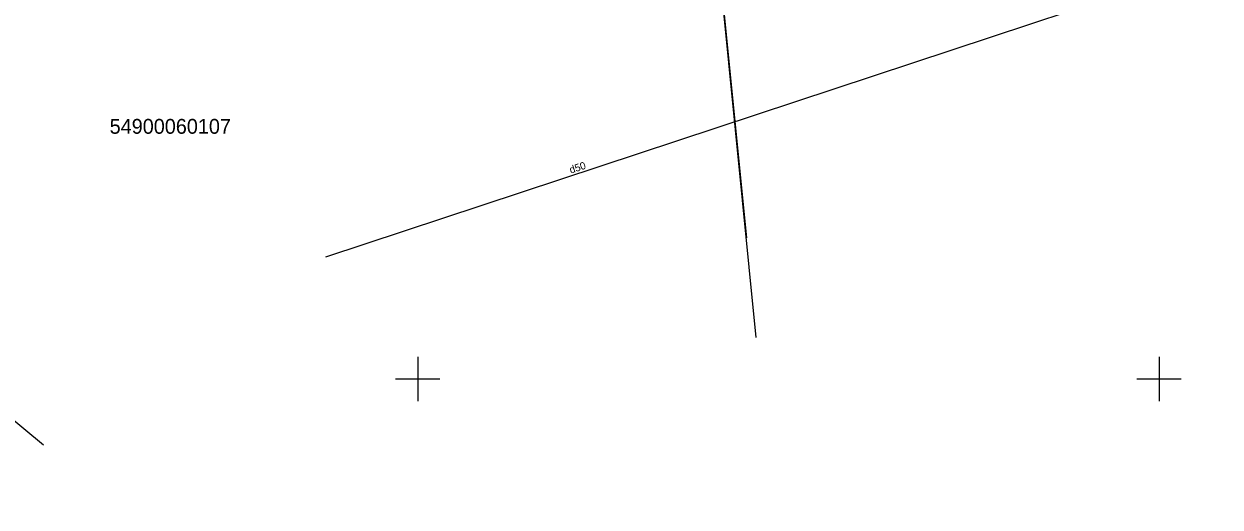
# Model space of a CAD drawing. Extents: x 469981 to 472086, y 246785 to 247785.
# Drawn here: x 470673.4 to 470754.1, y 247141.4 to 247174 of the extents above; entities that cross this region are included whole.
import ezdxf

# ---------------------------------------------------------------- set-up
doc = ezdxf.new("R2010")
doc.units = 0
for name, color, linetype in [('DREN_VADP_####_####_#', 7, 'Continuous'), ('DREN_VADP_####_TKST_#', 7, 'Continuous'), ('GEOD_ELEM_####_####_#', 7, 'Continuous'), ('RELJ_NOGA_####_####_#', 7, 'Continuous'), ('RELJ_NOGL_####_####_#', 7, 'Continuous'), ('ROBZ_PROJ_####_####_#', 7, 'Continuous'), ('ROBZ_PROJ_####_TKST_#', 7, 'Continuous'), ('ROBZ_UZMR_####_####_#', 7, 'Continuous')]:
    doc.layers.add(name, color=color, linetype=linetype)

msp = doc.modelspace()

# ---------------------------------------------------------------- linework, layer by layer
at = {"layer": 'DREN_VADP_####_####_#'}
for points in [[(470799.608, 247184.63), (470791.466, 247190.539), (470693.775, 247158.214)], [(470644.576, 247170.614), (470674.75, 247145.551)]]:
    msp.add_lwpolyline(points, dxfattribs=at)
at = {"layer": 'GEOD_ELEM_####_####_#'}
for p, q in [((470700, 247151.5), (470700, 247150)), ((470750, 247151.5), (470750, 247150)), ((470698.5, 247150), (470700, 247150)), ((470700, 247150), (470700, 247148.5)), ((470700, 247150), (470701.5, 247150)), ((470748.5, 247150), (470750, 247150)), ((470750, 247150), (470750, 247148.5)), ((470750, 247150), (470751.5, 247150))]:
    msp.add_line(p, q, dxfattribs=at)
at = {"layer": 'RELJ_NOGA_####_####_#'}
msp.add_spline([(470443.762, 247118.331), (470443.88, 247120.814), (470444.471, 247122.233), (470445.96, 247123.747), (470447.74, 247124.344), (470466.701, 247130.323), (470490.205, 247137.037), (470509.522, 247142.633), (470536.42, 247149.583), (470558.637, 247154.955), (470585.403, 247162.504), (470607.875, 247168.231), (470633.412, 247175.414), (470656.062, 247180.759), (470680.788, 247187.471), (470708.074, 247193.923), (470734.191, 247200.317), (470761.697, 247206.456), (470789.773, 247212.754), (470817.257, 247216.179), (470830.019, 247217.144), (470848.586, 247217.569), (470861.752, 247217.476), (470881.066, 247214.264), (470905.336, 247205.96), (470932.738, 247196.11), (470958.906, 247187.141), (470978.102, 247181.086)], degree=3, dxfattribs=at)
at = {"layer": 'RELJ_NOGL_####_####_#'}
msp.add_spline([(470444.636, 247118.184), (470444.802, 247120.028), (470444.991, 247120.926), (470445.558, 247121.73), (470446.408, 247122.251), (470448.872, 247122.621), (470466.486, 247128.526), (470490.665, 247135.792), (470509.603, 247140.94), (470537.55, 247147.945), (470558.966, 247153.542), (470586.086, 247160.934), (470607.922, 247166.842), (470634.241, 247173.648), (470681.28, 247185.658), (470708.292, 247192.117), (470734.878, 247198.699), (470761.457, 247204.922), (470790.498, 247211.068), (470817.148, 247213.701), (470830.618, 247215.209), (470848.022, 247215.369), (470862.099, 247215.472), (470880.883, 247212.412), (470904.425, 247203.826), (470932.21, 247193.701), (470958.298, 247186.024), (470977.689, 247180.167)], degree=3, dxfattribs=at)
at = {"layer": 'ROBZ_PROJ_####_####_#'}
msp.add_lwpolyline([(470640.364, 247130.279), (470636.973, 247175.147), (470718.669, 247194.633), (470722.164, 247159.516)], dxfattribs=at)
at = {"layer": 'ROBZ_UZMR_####_####_#'}
msp.add_lwpolyline([(470722.834, 247152.788), (470718.669, 247194.633), (470778.583, 247209.26), (470815.743, 247215.147), (470852.344, 247217.039), (470878.75, 247214.454), (470905.63, 247205.857), (470962.604, 247185.245), (470963.67, 247151.03)], dxfattribs=at)

# ---------------------------------------------------------------- texts
at = {"layer": 'DREN_VADP_####_TKST_#'}
msp.add_text('d50', height=0.5, rotation=18.30941, dxfattribs=at).set_placement((470710.327, 247163.849))
at = {"layer": 'ROBZ_PROJ_####_TKST_#'}
msp.add_text('54900060107', height=1, dxfattribs=at).set_placement((470679.219, 247166.543))

doc.saveas('drawing.dxf')
